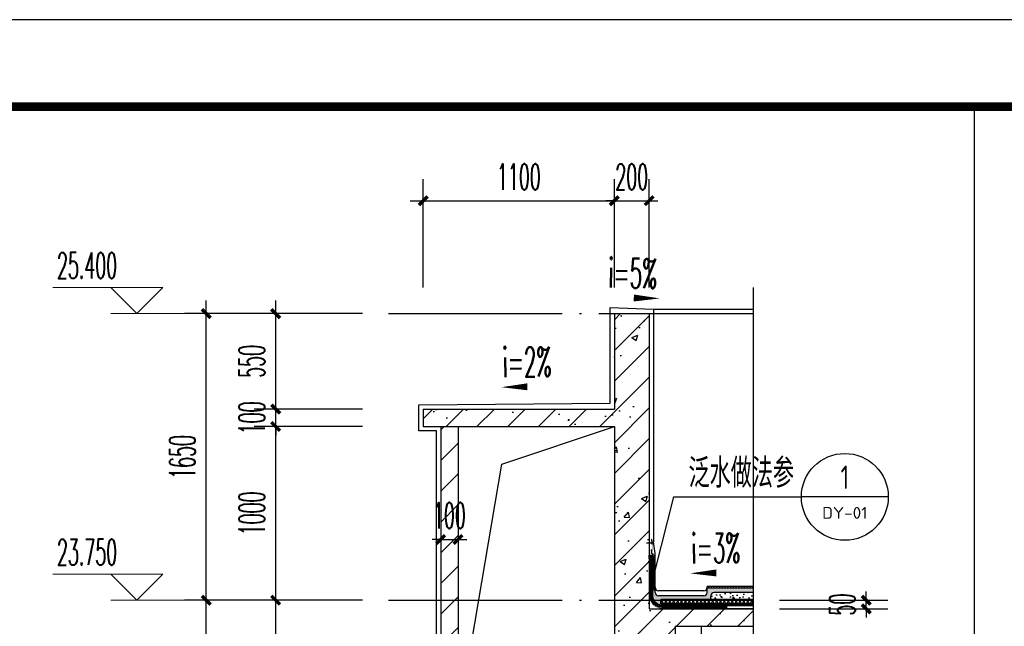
# Model space of a CAD drawing. Extents: x 1779708 to 7299578, y -1121471 to 88434.
# Tile 920 of 1056: x 6946322 to 6951991, y -947642 to -944150. Entities that reach past the tile are written whole.
import ezdxf
from ezdxf.enums import TextEntityAlignment as Align

# ---------------------------------------------------------------- set-up
doc = ezdxf.new("R2010")
doc.units = 0
doc.header["$LTSCALE"] = 1000
doc.header["$MEASUREMENT"] = 0
doc.linetypes.add('DASH', pattern=[0.35, 0.25, -0.1])
doc.linetypes.add('DOTE', pattern=[2.4200000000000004, 2, -0.2, 0.02, -0.2])
doc.layers.get('0').update_dxf_attribs({"linetype": 'CONTINUOUS'})
doc.layers.get('Defpoints').update_dxf_attribs({"linetype": 'CONTINUOUS'})
for name, color, linetype in [('AXIS', 3, 'CONTINUOUS'), ('DIM_IDEN', 3, 'CONTINUOUS'), ('DIM_SYMB', 3, 'CONTINUOUS'), ('DOTE', 1, 'DOTE'), ('PUB_HATCH', 8, 'CONTINUOUS'), ('PUB_TAB', 7, 'CONTINUOUS'), ('PUB_TEXT', 7, 'CONTINUOUS'), ('PUB_TITLE', 4, 'CONTINUOUS'), ('S_STAIR', 147, 'CONTINUOUS'), ('SURFACE', 6, 'CONTINUOUS'), ('WALL', 255, 'CONTINUOUS'), ('可见线', 6, 'CONTINUOUS'), ('填充细线', 8, 'CONTINUOUS'), ('水专业', 6, 'CONTINUOUS'), ('立面中线', 140, 'CONTINUOUS'), ('粉刷线', 213, 'CONTINUOUS')]:
    doc.layers.add(name, color=color, linetype=linetype)
doc.layers.add('DIM_ELEV', color=3, linetype='CONTINUOUS', lineweight=13)
doc.styles.add('_TCH_DIM', font='SIMPLEX.shx', dxfattribs={"width": 0.7, "bigfont": 'GBCBIG.shx'})
doc.styles.add('_TCH_DIM_T3', font='SIMPLEX.shx', dxfattribs={"width": 0.4941176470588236, "bigfont": 'GBCBIG.shx'})
doc.styles.add('_TCH_LABEL', font='COMPLEX', dxfattribs={"bigfont": 'GBCBIG'})
doc.styles.get("Standard").update_dxf_attribs({"font": 'GBENOR', "bigfont": 'GBCBIG'})
doc.dimstyles.new('_TCH_ARCH&&50', dxfattribs={"dimtxt": 148.75, "dimasz": 50, "dimexe": 125, "dimexo": 150, "dimgap": 63.12500000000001, "dimtad": 1, "dimdec": 0, "dimzin": 0, "dimdsep": 46, "dimtxsty": '_TCH_DIM_T3', "dimblk": 'ARCHTICK', "dimcen": 0.09, "dimdle": 75, "dimclrt": 7, "dimazin": 2, "dimtfac": 1, "dimtdec": 0, "dimtix": 1, "dimtmove": 2, "dimatfit": 3, "dimfxl": 250, "dimtolj": 1, "dimtzin": 0, "dimarcsym": 0})

# ---------------------------------------------------------------- blocks, each defined once
blk = doc.blocks.new('A$C3D8761CE')
at = {"layer": 'PUB_TITLE'}
blk.add_lwpolyline([(0.0004900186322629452, -0.0007429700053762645), (84100.00049001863, -0.0007429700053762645), (84100.00049001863, 59399.99925702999), (0.0004900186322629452, 59399.99925702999)], close=True, dxfattribs=at)
at = {"layer": 'PUB_TITLE', "const_width": 100}
blk.add_lwpolyline([(2500.000490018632, 999.9992570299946), (83100.00049001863, 999.9992570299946), (83100.00049001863, 58399.99925702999), (2500.000490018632, 58399.99925702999)], close=True, dxfattribs=at)
blk = doc.blocks.new('$LinePat$波浪线')
at = {"color": 0}
for centre, start, end in [((149.999993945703, -42.19181203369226), 201.6723546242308, 338.3274054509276), ((449.9994826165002, -161.4099213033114), 21.67235462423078, 158.3274054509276)]:
    blk.add_arc(centre, 161.4099213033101, start, end, dxfattribs=at)
blk = doc.blocks.new('_ArchTick')
at = {"color": 0, "linetype": 'ByBlock', "const_width": 0.4}
blk.add_lwpolyline([(-0.5, -0.5), (0.5, 0.5)], dxfattribs=at)
blk = doc.blocks.new('*D594')
at = {"layer": 'AXIS', "color": 0, "lineweight": -2, "transparency": 16777216}
for p, q in [((6947395.903896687, -951517.2855770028), (6947395.903896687, -947417.2855770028)), ((6948295.903896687, -947492.2855770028), (6947270.903896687, -947492.2855770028)), ((6948295.903896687, -951442.2855770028), (6947270.903896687, -951442.2855770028))]:
    blk.add_line(p, q, dxfattribs=at)
at = {"layer": 'Defpoints', "color": 0, "transparency": 16777216}
for p in [(6947395.903896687, -947492.2855770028), (6948445.903896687, -947492.2855770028), (6948445.903896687, -951442.2855770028)]:
    blk.add_point(p, dxfattribs=at)
at = {"layer": 'AXIS', "color": 0, "lineweight": -2, "transparency": 16777216, "xscale": 50, "yscale": 50, "zscale": 50}
for p, rotation in [((6947395.903896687, -947492.2855770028), 90), ((6947395.903896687, -951442.2855770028), 270)]:
    blk.add_blockref('_ArchTick', p, dxfattribs=dict(at, rotation=rotation))
at = {"layer": 'AXIS', "color": 7, "transparency": 16777216, "insert": (6947258.403896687, -949467.2855770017), "char_height": 148.75, "attachment_point": 5, "rotation": 90, "style": '_TCH_DIM_T3'}
blk.add_mtext('\\A1;3950', dxfattribs=at)
blk = doc.blocks.new('*D595')
at = {"layer": 'AXIS', "color": 0, "lineweight": -2, "transparency": 16777216}
for p, q in [((6947395.903896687, -947567.2855770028), (6947395.903896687, -945767.2855770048)), ((6948295.903896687, -945842.2855770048), (6947270.903896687, -945842.2855770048)), ((6948295.903896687, -947492.2855770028), (6947270.903896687, -947492.2855770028))]:
    blk.add_line(p, q, dxfattribs=at)
at = {"layer": 'Defpoints', "color": 0, "transparency": 16777216}
for p in [(6947395.903896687, -945842.2855770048), (6948445.903896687, -945842.2855770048), (6948445.903896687, -947492.2855770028)]:
    blk.add_point(p, dxfattribs=at)
at = {"layer": 'AXIS', "color": 0, "lineweight": -2, "transparency": 16777216, "xscale": 50, "yscale": 50, "zscale": 50}
for p, rotation in [((6947395.903896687, -945842.2855770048), 90), ((6947395.903896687, -947492.2855770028), 270)]:
    blk.add_blockref('_ArchTick', p, dxfattribs=dict(at, rotation=rotation))
at = {"layer": 'AXIS', "color": 7, "transparency": 16777216, "insert": (6947258.403896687, -946667.2855770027), "char_height": 148.75, "attachment_point": 5, "rotation": 90, "style": '_TCH_DIM_T3'}
blk.add_mtext('\\A1;1650', dxfattribs=at)
blk = doc.blocks.new('*D609')
at = {"layer": 'AXIS', "color": 0, "lineweight": -2, "transparency": 16777216}
for p, q in [((6948645.903896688, -945692.2855770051), (6948645.903896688, -945067.2855770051)), ((6949745.903896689, -945692.2855770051), (6949745.903896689, -945067.2855770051)), ((6948570.903896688, -945192.2855770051), (6949820.903896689, -945192.2855770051))]:
    blk.add_line(p, q, dxfattribs=at)
at = {"layer": 'Defpoints', "color": 0, "transparency": 16777216}
for p in [(6949745.903896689, -945192.2855770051), (6948645.903896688, -945842.2855770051), (6949745.903896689, -945842.2855770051)]:
    blk.add_point(p, dxfattribs=at)
at = {"layer": 'AXIS', "color": 0, "lineweight": -2, "transparency": 16777216, "xscale": 50, "yscale": 50, "zscale": 50, "rotation": 180}
blk.add_blockref('_ArchTick', (6948645.903896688, -945192.2855770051), dxfattribs=at)
at = {"layer": 'AXIS', "color": 0, "lineweight": -2, "transparency": 16777216, "xscale": 50, "yscale": 50, "zscale": 50}
blk.add_blockref('_ArchTick', (6949745.903896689, -945192.2855770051), dxfattribs=at)
at = {"layer": 'AXIS', "color": 7, "transparency": 16777216, "insert": (6949195.903896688, -945054.7855770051), "char_height": 148.75, "attachment_point": 5, "style": '_TCH_DIM_T3'}
blk.add_mtext('\\A1;1100', dxfattribs=at)
blk = doc.blocks.new('*D610')
at = {"layer": 'AXIS', "color": 0, "lineweight": -2, "transparency": 16777216}
for p, q in [((6949745.903896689, -945692.2855770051), (6949745.903896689, -945067.2855770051)), ((6949945.903896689, -945692.2855770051), (6949945.903896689, -945067.2855770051)), ((6949745.903896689, -945192.2855770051), (6949695.903896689, -945192.2855770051)), ((6949745.903896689, -945192.2855770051), (6949945.903896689, -945192.2855770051)), ((6949945.903896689, -945192.2855770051), (6949995.903896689, -945192.2855770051))]:
    blk.add_line(p, q, dxfattribs=at)
at = {"layer": 'Defpoints', "color": 0, "transparency": 16777216}
for p in [(6949945.903896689, -945192.2855770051), (6949745.903896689, -945842.2855770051), (6949945.903896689, -945842.2855770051)]:
    blk.add_point(p, dxfattribs=at)
at = {"layer": 'AXIS', "color": 0, "lineweight": -2, "transparency": 16777216, "xscale": 50, "yscale": 50, "zscale": 50}
blk.add_blockref('_ArchTick', (6949745.903896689, -945192.2855770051), dxfattribs=at)
at = {"layer": 'AXIS', "color": 0, "lineweight": -2, "transparency": 16777216, "xscale": 50, "yscale": 50, "zscale": 50, "rotation": 180}
blk.add_blockref('_ArchTick', (6949945.903896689, -945192.2855770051), dxfattribs=at)
at = {"layer": 'AXIS', "color": 7, "transparency": 16777216, "insert": (6949845.903896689, -945054.7855770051), "char_height": 148.75, "attachment_point": 5, "style": '_TCH_DIM_T3'}
blk.add_mtext('\\A1;200', dxfattribs=at)
blk = doc.blocks.new('*D614')
at = {"layer": 'AXIS', "color": 0, "lineweight": -2, "transparency": 16777216}
for p, q in [((6948745.903896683, -946642.2855770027), (6948745.903896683, -947267.2855770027)), ((6948845.903896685, -946642.2855770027), (6948845.903896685, -947267.2855770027)), ((6948745.903896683, -947142.2855770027), (6948695.903896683, -947142.2855770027)), ((6948745.903896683, -947142.2855770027), (6948845.903896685, -947142.2855770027)), ((6948845.903896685, -947142.2855770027), (6948895.903896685, -947142.2855770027))]:
    blk.add_line(p, q, dxfattribs=at)
at = {"layer": 'Defpoints', "color": 0, "transparency": 16777216}
for p in [(6948745.903896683, -946492.2855770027), (6948845.903896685, -946492.2855770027), (6948845.903896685, -947142.2855770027)]:
    blk.add_point(p, dxfattribs=at)
at = {"layer": 'AXIS', "color": 0, "lineweight": -2, "transparency": 16777216, "xscale": 50, "yscale": 50, "zscale": 50}
blk.add_blockref('_ArchTick', (6948745.903896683, -947142.2855770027), dxfattribs=at)
at = {"layer": 'AXIS', "color": 0, "lineweight": -2, "transparency": 16777216, "xscale": 50, "yscale": 50, "zscale": 50, "rotation": 180}
blk.add_blockref('_ArchTick', (6948845.903896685, -947142.2855770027), dxfattribs=at)
at = {"layer": 'AXIS', "color": 7, "transparency": 16777216, "insert": (6948795.903896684, -947004.7855770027), "char_height": 148.75, "attachment_point": 5, "style": '_TCH_DIM_T3'}
blk.add_mtext('\\A1;100', dxfattribs=at)
blk = doc.blocks.new('*D634')
at = {"layer": 'AXIS', "color": 0, "lineweight": -2, "transparency": 16777216}
for p, q in [((6951195.903896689, -947492.2855770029), (6951195.903896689, -947442.2855770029)), ((6950695.903896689, -947492.2855770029), (6951320.903896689, -947492.2855770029)), ((6951195.903896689, -947542.2855770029), (6951195.903896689, -947492.2855770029)), ((6950695.903896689, -947542.2855770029), (6951320.903896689, -947542.2855770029)), ((6951195.903896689, -947542.2855770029), (6951195.903896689, -947592.2855770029))]:
    blk.add_line(p, q, dxfattribs=at)
at = {"layer": 'Defpoints', "color": 0, "transparency": 16777216}
for p in [(6950545.903896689, -947492.2855770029), (6951195.903896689, -947492.2855770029), (6950545.903896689, -947542.2855770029)]:
    blk.add_point(p, dxfattribs=at)
at = {"layer": 'AXIS', "color": 0, "lineweight": -2, "transparency": 16777216, "xscale": 50, "yscale": 50, "zscale": 50}
for p, rotation in [((6951195.903896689, -947492.2855770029), 270), ((6951195.903896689, -947542.2855770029), 90)]:
    blk.add_blockref('_ArchTick', p, dxfattribs=dict(at, rotation=rotation))
at = {"layer": 'AXIS', "color": 7, "transparency": 16777216, "insert": (6951058.403896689, -947517.2855770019), "char_height": 148.75, "attachment_point": 5, "rotation": 90, "style": '_TCH_DIM_T3'}
blk.add_mtext('\\A1;50', dxfattribs=at)
blk = doc.blocks.new('*D674')
at = {"layer": 'AXIS', "color": 0, "lineweight": -2, "transparency": 16777216}
for p, q in [((6947795.903896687, -948367.2855770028), (6947795.903896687, -947417.285577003)), ((6948295.903896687, -947492.285577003), (6947670.903896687, -947492.285577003)), ((6948295.903896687, -948292.2855770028), (6947670.903896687, -948292.2855770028))]:
    blk.add_line(p, q, dxfattribs=at)
at = {"layer": 'Defpoints', "color": 0, "transparency": 16777216}
for p in [(6947795.903896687, -947492.285577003), (6948445.903896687, -947492.285577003), (6948445.903896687, -948292.2855770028)]:
    blk.add_point(p, dxfattribs=at)
at = {"layer": 'AXIS', "color": 0, "lineweight": -2, "transparency": 16777216, "xscale": 50, "yscale": 50, "zscale": 50}
for p, rotation in [((6947795.903896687, -947492.285577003), 90), ((6947795.903896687, -948292.2855770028), 270)]:
    blk.add_blockref('_ArchTick', p, dxfattribs=dict(at, rotation=rotation))
at = {"layer": 'AXIS', "color": 7, "transparency": 16777216, "insert": (6947658.403896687, -947892.2855770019), "char_height": 148.75, "attachment_point": 5, "rotation": 90, "style": '_TCH_DIM_T3'}
blk.add_mtext('\\A1;800', dxfattribs=at)
blk = doc.blocks.new('*D675')
at = {"layer": 'AXIS', "color": 0, "lineweight": -2, "transparency": 16777216}
for p, q in [((6947795.903896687, -947567.285577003), (6947795.903896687, -946417.2855770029)), ((6948295.903896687, -946492.2855770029), (6947670.903896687, -946492.2855770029)), ((6948295.903896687, -947492.285577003), (6947670.903896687, -947492.285577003))]:
    blk.add_line(p, q, dxfattribs=at)
at = {"layer": 'Defpoints', "color": 0, "transparency": 16777216}
for p in [(6947795.903896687, -946492.2855770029), (6948445.903896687, -946492.2855770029), (6948445.903896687, -947492.285577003)]:
    blk.add_point(p, dxfattribs=at)
at = {"layer": 'AXIS', "color": 0, "lineweight": -2, "transparency": 16777216, "xscale": 50, "yscale": 50, "zscale": 50}
for p, rotation in [((6947795.903896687, -946492.2855770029), 90), ((6947795.903896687, -947492.285577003), 270)]:
    blk.add_blockref('_ArchTick', p, dxfattribs=dict(at, rotation=rotation))
at = {"layer": 'AXIS', "color": 7, "transparency": 16777216, "insert": (6947658.403896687, -946992.285577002), "char_height": 148.75, "attachment_point": 5, "rotation": 90, "style": '_TCH_DIM_T3'}
blk.add_mtext('\\A1;1000', dxfattribs=at)
blk = doc.blocks.new('*D676')
at = {"layer": 'AXIS', "color": 0, "lineweight": -2, "transparency": 16777216}
for p, q in [((6947795.903896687, -946392.2855770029), (6947795.903896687, -946342.2855770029)), ((6948295.903896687, -946392.2855770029), (6947670.903896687, -946392.2855770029)), ((6947795.903896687, -946492.2855770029), (6947795.903896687, -946392.2855770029)), ((6948295.903896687, -946492.2855770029), (6947670.903896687, -946492.2855770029)), ((6947795.903896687, -946492.2855770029), (6947795.903896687, -946542.2855770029))]:
    blk.add_line(p, q, dxfattribs=at)
at = {"layer": 'Defpoints', "color": 0, "transparency": 16777216}
for p in [(6947795.903896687, -946392.2855770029), (6948445.903896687, -946392.2855770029), (6948445.903896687, -946492.2855770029)]:
    blk.add_point(p, dxfattribs=at)
at = {"layer": 'AXIS', "color": 0, "lineweight": -2, "transparency": 16777216, "xscale": 50, "yscale": 50, "zscale": 50}
for p, rotation in [((6947795.903896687, -946392.2855770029), 270), ((6947795.903896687, -946492.2855770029), 90)]:
    blk.add_blockref('_ArchTick', p, dxfattribs=dict(at, rotation=rotation))
at = {"layer": 'AXIS', "color": 7, "transparency": 16777216, "insert": (6947658.403896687, -946442.2855770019), "char_height": 148.75, "attachment_point": 5, "rotation": 90, "style": '_TCH_DIM_T3'}
blk.add_mtext('\\A1;100', dxfattribs=at)
blk = doc.blocks.new('*D677')
at = {"layer": 'AXIS', "color": 0, "lineweight": -2, "transparency": 16777216}
for p, q in [((6947795.903896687, -946467.2855770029), (6947795.903896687, -945767.2855770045)), ((6948295.903896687, -945842.2855770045), (6947670.903896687, -945842.2855770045)), ((6948295.903896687, -946392.2855770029), (6947670.903896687, -946392.2855770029))]:
    blk.add_line(p, q, dxfattribs=at)
at = {"layer": 'Defpoints', "color": 0, "transparency": 16777216}
for p in [(6947795.903896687, -945842.2855770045), (6948445.903896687, -945842.2855770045), (6948445.903896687, -946392.2855770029)]:
    blk.add_point(p, dxfattribs=at)
at = {"layer": 'AXIS', "color": 0, "lineweight": -2, "transparency": 16777216, "xscale": 50, "yscale": 50, "zscale": 50}
for p, rotation in [((6947795.903896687, -945842.2855770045), 90), ((6947795.903896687, -946392.2855770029), 270)]:
    blk.add_blockref('_ArchTick', p, dxfattribs=dict(at, rotation=rotation))
at = {"layer": 'AXIS', "color": 7, "transparency": 16777216, "insert": (6947658.403896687, -946117.2855770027), "char_height": 148.75, "attachment_point": 5, "rotation": 90, "style": '_TCH_DIM_T3'}
blk.add_mtext('\\A1;550', dxfattribs=at)

msp = doc.modelspace()

# ---------------------------------------------------------------- hatches: boundary and pattern name
at = {"layer": 'PUB_HATCH'}
h = msp.add_hatch(dxfattribs=at)
h.set_pattern_fill('ANSI31', color=256, angle=45.0000000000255, style=0)
h.set_pattern_definition([(90, (6950090.966236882, -947251.1792502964), (-1.5875, -7.061576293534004e-13), [])])
edge = h.paths.add_edge_path()
edge.add_line((6949945.903896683, -947251.1792502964), (6949969.705016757, -947251.1792502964))
edge.add_arc((6949950.034922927, -947251.61446632), 19.67490798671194, 1.2675065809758, 102.1202540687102)
edge.add_line((6949945.903896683, -947232.3781302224), (6949945.903896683, -947251.1792502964))
at = {"layer": 'PUB_HATCH', "ltscale": 0.5}
h = msp.add_hatch(dxfattribs=at)
h.set_pattern_fill('AR-SAND', color=256, scale=5)
h.set_pattern_definition([(37.50000000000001, (6215930.47536339, -893596.9899026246), (-0.4000078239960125, 12.23533093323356), [0, -9.652, 0, -10.795, 0, -10.31875]), (7.499999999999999, (6215930.47536339, -893596.9899026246), (11.23808207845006, 17.92062751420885), [0, -5.207000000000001, 0, -8.6995, 0, -3.33375]), (327.5, (6215922.66486339, -893596.9899026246), (19.77480925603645, 0.0359296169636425), [0, -3.175, 0, -11.43, 0, -14.9225]), (317.5, (6215922.66486339, -893596.9899026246), (19.08891131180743, 5.573233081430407), [0, -1.5875, 0, -7.492999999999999, 0, -8.5725])])
edge = h.paths.add_edge_path()
edge.add_line((6950545.903896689, -947422.2855770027), (6950545.903896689, -947447.2855770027))
edge.add_line((6950545.903896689, -947447.2855770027), (6950320.903896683, -947447.2855770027))
edge.add_arc((6950320.903896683, -947467.2855770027), 20, 90, 180)
edge.add_line((6950300.903896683, -947467.2855770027), (6950300.903896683, -947487.2855770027))
edge.add_line((6950300.903896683, -947487.2855770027), (6950013.903896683, -947487.2855770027))
edge.add_line((6950013.903896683, -947487.2855770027), (6950013.903896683, -947519.582665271))
edge.add_arc((6950018.403896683, -947469.7855770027), 50.00000000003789, 180, 264.83639290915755, ccw=False)
edge.add_line((6949968.403896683, -947469.7855770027), (6949968.403896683, -947251.1182562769))
edge.add_line((6949968.403896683, -947251.1182562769), (6949967.140270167, -947222.2855770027))
edge.add_line((6949967.140270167, -947222.2855770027), (6949980.903896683, -947222.2855770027))
edge.add_line((6949980.903896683, -947222.2855770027), (6949980.903896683, -947447.2855770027))
edge.add_arc((6950000.903896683, -947447.2855770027), 20, 180, 270)
edge.add_line((6950000.903896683, -947467.2855770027), (6950260.903896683, -947467.2855770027))
edge.add_arc((6950260.903896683, -947447.2855770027), 20, 270, 360)
edge.add_line((6950280.903896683, -947447.2855770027), (6950280.903896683, -947422.2855770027))
edge.add_line((6950280.903896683, -947422.2855770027), (6950545.903896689, -947422.2855770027))
at = {"layer": 'PUB_HATCH'}
h = msp.add_hatch(dxfattribs=at)
h.set_pattern_fill('ANSI31', color=256, scale=10, angle=45.0000000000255, style=0)
h.set_pattern_definition([(90, (6217975.28151503, -888746.9899026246), (-15.875, -7.063682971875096e-12), [])])
h.paths.add_polyline_path([(6950545.903896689, -947412.2855770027), (6950545.903896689, -947422.2855770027), (6950280.903896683, -947422.2855770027), (6950280.903896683, -947412.2855770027)])
h = msp.add_hatch(dxfattribs=at)
h.set_pattern_fill('混凝土', color=256, scale=10, style=0)
h.set_pattern_definition([(49.99999999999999, (6215930.47536339, -893596.9899026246), (71.72601826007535, -6.275213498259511), [7.5, -82.5]), (355, (6215930.47536339, -893596.9899026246), (-13.8751333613, 75.21921337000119), [6, -66]), (100.4514, (6215936.45253139, -893597.5128366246), (57.85093817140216, 68.94395420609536), [6.374018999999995, -70.11421119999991]), (46.18420000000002, (6215930.47536339, -893576.9899026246), (106.7241048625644, -16.55190143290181), [11.24999999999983, -123.7499999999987]), (96.6356, (6215939.36903789, -893578.3692333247), (93.46627055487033, 97.41178709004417), [9.561028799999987, -105.1712999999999]), (351.1842, (6215930.47536339, -893576.9899026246), (93.46619451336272, 97.41186009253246), [9, -99]), (21, (6215940.47536339, -893581.9899026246), (59.69070521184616, -40.26188906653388), [7.5, -82.5]), (326.0000000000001, (6215940.47536339, -893581.9899026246), (24.33153319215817, 72.5150045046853), [6, -66]), (71.4514, (6215945.449586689, -893585.3450632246), (84.02226285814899, 32.25304967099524), [6.374019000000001, -70.1142112]), (37.50000000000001, (6215930.47536339, -893596.9899026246), (1.215985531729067, 33.28938538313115), [0, -65.19999999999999, 0, -67, 0, -66.25]), (7.499999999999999, (6215930.47536339, -893596.9899026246), (26.30695374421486, 39.44117118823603), [0, -38.2, 0, -63.7, 0, -25.25]), (327.5, (6215908.17536339, -893596.9899026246), (53.3822436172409, -2.255487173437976), [0, -25, 0, -78, 0, -103.5]), (317.5, (6215898.17536339, -893596.9899026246), (58.31861693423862, 10.01049823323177), [0, -32.5, 0, -51.8, 0, -73.5])])
edge = h.paths.add_edge_path()
edge.add_line((6950545.903896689, -947447.2855770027), (6950545.903896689, -947487.2855770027))
edge.add_line((6950545.903896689, -947487.2855770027), (6950300.903896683, -947487.2855770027))
edge.add_line((6950300.903896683, -947487.2855770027), (6950300.903896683, -947467.2855770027))
edge.add_arc((6950320.903896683, -947467.2855770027), 20, 90, 180, ccw=False)
edge.add_line((6950320.903896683, -947447.2855770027), (6950545.903896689, -947447.2855770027))
h = msp.add_hatch(dxfattribs=at)
h.set_pattern_fill('ANSI37', color=256, scale=10, angle=2.549854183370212e-11, style=0)
h.set_pattern_definition([(45.0000000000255, (6217680.47536339, -888746.9899026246), (-11.22532015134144, 11.22532015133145), []), (135.0000000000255, (6217680.47536339, -888746.9899026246), (-11.22532015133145, -11.22532015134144), [])])
h.paths.add_polyline_path([(6950545.903896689, -947487.2855770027), (6950545.903896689, -947512.2855770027), (6950013.903896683, -947512.2855770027), (6950013.903896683, -947487.2855770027)])
at = {"layer": '填充细线'}
h = msp.add_hatch(dxfattribs=at)
h.set_pattern_fill('钢筋混凝土', color=114, scale=50)
h.set_pattern_definition([(45, (6948645.903896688, -948392.2855770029), (-88.38834764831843, 88.38834764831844), []), (49.99999999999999, (6948645.903896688, -948392.2855770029), (358.6300913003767, -31.37606749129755), [37.5, -412.5]), (355, (6948645.903896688, -948392.2855770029), (-69.3756668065, 376.0960668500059), [30, -330]), (100.4514, (6948675.789736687, -948394.900247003), (289.2546908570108, 344.7197710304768), [31.87009499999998, -350.5710559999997]), (46.18420000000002, (6948645.903896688, -948292.2855770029), (533.6205243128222, -82.75950716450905), [56.24999999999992, -618.7499999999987]), (96.6356, (6948690.372269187, -948299.182230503), (467.3313527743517, 487.0589354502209), [47.80514399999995, -525.8564999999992]), (351.1842, (6948645.903896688, -948292.2855770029), (467.3309725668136, 487.0593004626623), [45, -495]), (21, (6948695.903896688, -948317.2855770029), (298.4535260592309, -201.3094453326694), [37.5, -412.5]), (326.0000000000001, (6948695.903896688, -948317.2855770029), (121.6576659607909, 362.5750225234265), [30, -330]), (71.4514, (6948720.775013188, -948334.0613800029), (420.111314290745, 161.2652483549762), [31.870095, -350.571056]), (37.50000000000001, (6948645.903896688, -948392.2855770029), (6.079927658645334, 166.4469269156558), [0, -326, 0, -335, 0, -331.25]), (7.499999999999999, (6948645.903896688, -948392.2855770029), (131.5347687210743, 197.2058559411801), [0, -191, 0, -318.5, 0, -126.25]), (327.5, (6948534.403896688, -948392.2855770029), (266.9112180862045, -11.27743586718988), [0, -125, 0, -390, 0, -517.5]), (317.5, (6948484.403896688, -948392.2855770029), (291.5930846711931, 50.05249116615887), [0, -162.5, 0, -259, 0, -367.5])])
h.paths.add_polyline_path([(6949945.903896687, -945842.285577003), (6949745.903896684, -945842.2855770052), (6949745.903896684, -946392.2855770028), (6948645.903896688, -946392.2855770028), (6948645.903896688, -946492.2855770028), (6949745.903896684, -946492.2855770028), (6949745.903896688, -948192.2855770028), (6948745.903896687, -948192.2855770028), (6948745.903896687, -948292.2855770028), (6949445.903896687, -948292.2855770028), (6949445.903896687, -948392.2855770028), (6950095.903896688, -948392.2855770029), (6950095.903896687, -947642.2855770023), (6950545.903896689, -947642.2855770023), (6950545.903896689, -947542.2855770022), (6949945.903896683, -947542.2855770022)])
h = msp.add_hatch(dxfattribs=at)
h.set_pattern_fill('普通砖', color=114, scale=50)
h.set_pattern_definition([(45, (6948745.903896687, -948102.5299020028), (-88.38838300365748, 88.3883830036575), [])])
h.paths.add_polyline_path([(6948845.903896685, -946492.2855770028), (6948745.903896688, -946492.2855770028), (6948745.903896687, -948192.2855770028), (6948845.903896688, -948192.2855770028)])

# ---------------------------------------------------------------- linework, layer by layer
at = {"layer": 'DIM_ELEV'}
for p, q in [((6947145.903896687, -945692.2855770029), (6946512.570563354, -945692.2855770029)), ((6946995.903896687, -945842.2855770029), (6946845.903896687, -945692.2855770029)), ((6946995.903896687, -945842.2855770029), (6947145.903896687, -945692.2855770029)), ((6947795.903896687, -945842.2855770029), (6946845.903896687, -945842.2855770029)), ((6947145.903896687, -947342.2855770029), (6946512.570563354, -947342.2855770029)), ((6946995.903896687, -947492.2855770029), (6946845.903896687, -947342.2855770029)), ((6946995.903896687, -947492.2855770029), (6947145.903896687, -947342.2855770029)), ((6947795.903896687, -947492.2855770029), (6946845.903896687, -947492.2855770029))]:
    msp.add_line(p, q, dxfattribs=at)
at = {"layer": 'DIM_IDEN'}
for p, q in [((6949980.903896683, -947321.9422983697), (6950088.492370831, -946897.201108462)), ((6950088.492370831, -946897.201108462), (6950823.015986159, -946897.201108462)), ((6951323.015986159, -946897.201108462), (6950823.015986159, -946897.201108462))]:
    msp.add_line(p, q, dxfattribs=at)
msp.add_lwpolyline([(6949980.903896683, -947321.9422983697, 1), (6949980.903896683, -947321.9422983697, 1)], format="xyb", close=True, dxfattribs=at)
msp.add_circle((6951073.015986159, -946897.201108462), 250, dxfattribs=at)
at = {"layer": 'DIM_SYMB'}
msp.add_lwpolyline([(6950545.903896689, -945692.2855770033), (6950545.903896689, -958611.0355770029), (6950650.903896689, -958649.2524516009), (6950440.903896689, -958686.2811175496), (6950545.903896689, -958723.5355770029), (6950545.903896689, -971642.2855770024)], dxfattribs=at)
for points in [[(6949699.49976366, -945749.5753837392, 0, 0, 0), (6950007.96353984, -945754.7164466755, 0, 40.00000000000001, 0), (6949857.984368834, -945752.2167938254, 0, 0, 0)], [(6949403.493347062, -946260.7896334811, 0, 0, 0), (6949095.029570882, -946265.9306964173, 0, 40.00000000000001, 0), (6949245.008741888, -946263.4310435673, 0, 0, 0)], [(6950490.992317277, -947332.428280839, 0, 0, 0), (6950182.528541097, -947337.5693437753, 0, 40.00000000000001, 0), (6950332.507712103, -947335.0696909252, 0, 0, 0)]]:
    msp.add_lwpolyline(points, format="xyseb", dxfattribs=at)
at = {"layer": 'DOTE', "linetype": 'DOTE', "ltscale": 0.5}
for p, q in [((6948445.903896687, -945842.2855770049), (6950545.903896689, -945842.2855770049)), ((6948445.903896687, -947492.2855770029), (6950545.903896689, -947492.2855770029)), ((6949745.903896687, -947492.2855770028), (6949745.903896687, -972342.2855770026))]:
    msp.add_line(p, q, dxfattribs=at)
at = {"layer": 'PUB_TAB'}
msp.add_line((6951819.166365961, -973350.199567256), (6951819.166365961, -944650.199567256), dxfattribs=at)
at = {"layer": 'S_STAIR'}
msp.add_line((6949945.903896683, -947251.1792502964), (6949969.705016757, -947251.1792502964), dxfattribs=at)
msp.add_line((6949945.903896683, -947251.1792502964), (6949969.705016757, -947251.1792502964), dxfattribs=at)
msp.add_line((6949945.903896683, -947251.1792502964), (6949969.705016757, -947251.1792502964), dxfattribs=at)
msp.add_line((6949945.903896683, -947251.1792502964), (6949969.705016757, -947251.1792502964), dxfattribs=at)
msp.add_line((6949945.903896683, -947251.1792502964), (6949969.705016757, -947251.1792502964), dxfattribs=at)
msp.add_line((6949945.903896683, -947251.1792502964), (6949969.705016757, -947251.1792502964), dxfattribs=at)
msp.add_line((6949945.903896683, -947251.1792502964), (6949969.705016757, -947251.1792502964), dxfattribs=at)
msp.add_line((6949945.903896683, -947251.1792502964), (6949969.705016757, -947251.1792502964), dxfattribs=at)
msp.add_line((6949945.903896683, -947251.1792502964), (6949969.705016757, -947251.1792502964), dxfattribs=at)
msp.add_line((6949945.903896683, -947251.1792502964), (6949969.705016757, -947251.1792502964), dxfattribs=at)
msp.add_line((6949945.903896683, -947251.1792502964), (6949969.705016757, -947251.1792502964), dxfattribs=at)
msp.add_line((6949945.903896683, -947251.1792502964), (6949969.705016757, -947251.1792502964), dxfattribs=at)
msp.add_line((6949945.903896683, -947251.1792502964), (6949969.705016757, -947251.1792502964), dxfattribs=at)
msp.add_line((6949945.903896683, -947251.1792502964), (6949969.705016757, -947251.1792502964), dxfattribs=at)
msp.add_line((6949945.903896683, -947251.1792502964), (6949969.705016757, -947251.1792502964), dxfattribs=at)
msp.add_line((6949945.903896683, -947251.1792502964), (6949969.705016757, -947251.1792502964), dxfattribs=at)
for points in [[(6949966.90825526, -947163.4107638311), (6949931.90825526, -947163.4107638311)], [(6949966.90825526, -947163.4107638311), (6949931.90825526, -947163.4107638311)], [(6949966.90825526, -947163.4107638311), (6949931.90825526, -947163.4107638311)], [(6949966.90825526, -947163.4107638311), (6949931.90825526, -947163.4107638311)], [(6949966.90825526, -947163.4107638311), (6949931.90825526, -947163.4107638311)], [(6949966.90825526, -947163.4107638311), (6949931.90825526, -947163.4107638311)], [(6949966.90825526, -947163.4107638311), (6949931.90825526, -947163.4107638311)], [(6949966.90825526, -947163.4107638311), (6949931.90825526, -947163.4107638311)], [(6949966.90825526, -947163.4107638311), (6949931.90825526, -947163.4107638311)], [(6949966.90825526, -947163.4107638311), (6949931.90825526, -947163.4107638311)], [(6949966.90825526, -947163.4107638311), (6949931.90825526, -947163.4107638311)], [(6949966.90825526, -947163.4107638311), (6949931.90825526, -947163.4107638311)], [(6949966.90825526, -947163.4107638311), (6949931.90825526, -947163.4107638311)], [(6949966.90825526, -947163.4107638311), (6949931.90825526, -947163.4107638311)], [(6949966.90825526, -947163.4107638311), (6949931.90825526, -947163.4107638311)], [(6949966.90825526, -947163.4107638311), (6949931.90825526, -947163.4107638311)], [(6949970.430015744, -947271.9273556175), (6949940.430015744, -947271.9273556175)], [(6949970.430015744, -947271.9273556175), (6949940.430015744, -947271.9273556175)], [(6949970.430015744, -947271.9273556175), (6949940.430015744, -947271.9273556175)], [(6949970.430015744, -947271.9273556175), (6949940.430015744, -947271.9273556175)], [(6949970.430015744, -947271.9273556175), (6949940.430015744, -947271.9273556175)], [(6949970.430015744, -947271.9273556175), (6949940.430015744, -947271.9273556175)], [(6949970.430015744, -947271.9273556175), (6949940.430015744, -947271.9273556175)], [(6949970.430015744, -947271.9273556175), (6949940.430015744, -947271.9273556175)], [(6949970.430015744, -947271.9273556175), (6949940.430015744, -947271.9273556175)], [(6949970.430015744, -947271.9273556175), (6949940.430015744, -947271.9273556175)], [(6949970.430015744, -947271.9273556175), (6949940.430015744, -947271.9273556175)], [(6949970.430015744, -947271.9273556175), (6949940.430015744, -947271.9273556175)], [(6949970.430015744, -947271.9273556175), (6949940.430015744, -947271.9273556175)], [(6949970.430015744, -947271.9273556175), (6949940.430015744, -947271.9273556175)], [(6949970.430015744, -947271.9273556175), (6949940.430015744, -947271.9273556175)], [(6949970.430015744, -947271.9273556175), (6949940.430015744, -947271.9273556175)]]:
    msp.add_lwpolyline(points, dxfattribs=at)
at = {"layer": 'SURFACE'}
for p, q in [((6949980.903896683, -947447.2855770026), (6949980.903896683, -947222.2855770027)), ((6949980.903896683, -947412.3465710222), (6949980.903896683, -947222.3465710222)), ((6950260.903896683, -947437.2855770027), (6950000.903896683, -947437.2855770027)), ((6950545.903896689, -947412.2855770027), (6950280.903896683, -947412.2855770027)), ((6950280.903896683, -947447.2855770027), (6950280.903896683, -947412.2855770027)), ((6950545.903896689, -947422.2855770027), (6950280.903896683, -947422.2855770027)), ((6950545.903896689, -947447.2855770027), (6950320.903896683, -947447.2855770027)), ((6950260.903896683, -947467.2855770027), (6950000.903896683, -947467.2855770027)), ((6950013.903896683, -947512.2855770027), (6950013.903896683, -947487.2855770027)), ((6950545.903896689, -947487.2855770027), (6950013.903896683, -947487.2855770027)), ((6950545.903896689, -947512.2855770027), (6950013.903896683, -947512.2855770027)), ((6950300.903896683, -947487.2855770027), (6950300.903896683, -947467.2855770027))]:
    msp.add_line(p, q, dxfattribs=at)
at = {"layer": 'SURFACE', "color": 1, "const_width": 2}
msp.add_lwpolyline([(6949963.878641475, -947154.1322595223), (6949963.878641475, -947221.8291735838, -0.2673608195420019), (6949977.126102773, -947243.215544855), (6949977.126102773, -947289.7224517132)], format="xyb", dxfattribs=at)
at = {"layer": 'SURFACE', "const_width": 0.9999999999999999}
for points in [[(6949966.90825526, -947156.4107638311), (6949966.90825526, -947170.4107638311)], [(6949970.430015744, -947264.9273556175), (6949970.430015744, -947278.9273556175)]]:
    msp.add_lwpolyline(points, dxfattribs=at)
at = {"layer": 'SURFACE', "color": 1}
msp.add_arc((6949950.903896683, -947251.1792502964), 18.80112007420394, 0, 90, dxfattribs=at)
at = {"layer": 'SURFACE'}
for centre, start, end in [((6950000.903896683, -947417.2855770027), 180, 270), ((6950000.903896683, -947447.2855770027), 180, 270), ((6950260.903896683, -947417.2855770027), 270, 0), ((6950260.903896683, -947447.2855770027), 270, 0), ((6950320.903896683, -947467.2855770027), 90, 180)]:
    msp.add_arc(centre, 20, start, end, dxfattribs=at)
at = {"layer": 'WALL'}
for p, q in [((6949745.903896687, -945842.2855770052), (6949945.903896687, -945842.285577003)), ((6949745.903896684, -945842.2855770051), (6949745.903896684, -946392.2855770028)), ((6949945.903896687, -945842.285577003), (6949945.903896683, -947542.2855770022)), ((6948645.903896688, -946392.2855770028), (6949745.903896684, -946392.2855770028)), ((6948645.903896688, -946392.2855770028), (6948645.903896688, -946492.2855770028)), ((6948645.903896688, -946492.2855770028), (6949745.903896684, -946492.2855770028)), ((6948745.903896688, -946492.2855770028), (6948745.903896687, -948292.2855770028)), ((6948845.903896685, -946492.2855770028), (6948845.903896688, -948192.2855770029)), ((6949745.903896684, -946492.2855770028), (6949745.903896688, -948192.2855770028)), ((6949945.903896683, -947542.2855770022), (6950545.903896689, -947542.2855770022)), ((6950095.903896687, -947642.2855770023), (6950545.903896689, -947642.2855770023)), ((6950095.903896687, -947642.2855770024), (6950095.903896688, -948392.2855770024))]:
    msp.add_line(p, q, dxfattribs=at)
at = {"layer": '填充细线', "color": 114}
msp.add_lwpolyline([(6948845.903896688, -948192.2855770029), (6949097.215964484, -946708.1037491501), (6949745.903896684, -946492.2855770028)], dxfattribs=at)
at = {"layer": '水专业', "linetype": 'DASH', "ltscale": 0.2}
for points, const_width in [([(6950545.903896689, -947538.3465710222), (6950018.403896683, -947538.3465710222, -0.4142135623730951), (6949949.903896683, -947469.8465710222), (6949949.903896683, -947251.1792502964)], 2), ([(6950395.903896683, -947531.3465710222), (6950018.403896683, -947531.3465710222, -0.4142135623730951), (6949956.903896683, -947469.8465710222), (6949956.903896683, -947251.1792502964)], 5.000000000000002), ([(6950545.903896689, -947522.3465710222), (6950018.403896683, -947522.3465710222, -0.4142135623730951), (6949965.903896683, -947469.8465710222), (6949965.903896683, -947251.1792502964)], 5.000000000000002)]:
    msp.add_lwpolyline(points, format="xyb", dxfattribs=dict(at, const_width=const_width))
at = {"layer": '水专业'}
for points in [[(6950395.903896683, -947533.8465710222), (6950018.403896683, -947533.8465710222, -0.4142135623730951), (6949954.403896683, -947469.8465710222), (6949954.403896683, -947251.1792502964)], [(6950395.903896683, -947528.8465710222), (6950018.403896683, -947528.8465710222, -0.4142135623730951), (6949959.403896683, -947469.8465710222), (6949959.403896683, -947251.1792502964)], [(6950545.903896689, -947524.8465710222), (6950018.403896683, -947524.8465710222, -0.4142135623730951), (6949963.403896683, -947469.8465710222), (6949963.403896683, -947251.1792502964)], [(6950545.903896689, -947519.8465710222), (6950018.403896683, -947519.8465710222, -0.4142135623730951), (6949968.403896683, -947469.8465710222), (6949968.403896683, -947251.1792502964)]]:
    msp.add_lwpolyline(points, format="xyb", dxfattribs=at)
at = {"layer": '立面中线'}
msp.add_line((6950245.903896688, -947642.2855770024), (6950245.903896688, -951442.2855770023), dxfattribs=at)
at = {"layer": '粉刷线'}
for p, q in [((6949970.903896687, -945817.2855770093), (6950545.903896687, -945817.2855770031)), ((6949980.903896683, -947222.2855770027), (6949970.903896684, -947155.6189103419))]:
    msp.add_line(p, q, dxfattribs=at)
msp.add_lwpolyline([(6949820.903896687, -948417.2855770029), (6949420.903896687, -948417.2855770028), (6949420.903896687, -948317.2855770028), (6948720.903896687, -948317.2855770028), (6948720.903896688, -946517.2855770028), (6948620.903896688, -946517.2855770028), (6948620.903896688, -946367.2855770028), (6949720.903896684, -946357.2855770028), (6949720.903896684, -945807.2855770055), (6949970.903896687, -945817.2855770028), (6949970.903896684, -947155.618910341)], dxfattribs=at)

# ---------------------------------------------------------------- block references
at = {"layer": 'SURFACE', "yscale": 0.02455774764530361, "zscale": 0.02455774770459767}
for p, xscale, rotation in [((6949963.764522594, -947155.6569192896), 0.02552970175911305, 268.2927737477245), ((6949964.220906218, -947140.3459119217), 0.02552970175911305, 268.2927737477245), ((6949962.395371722, -947201.5899414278), 0.02552970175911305, 268.2927737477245), ((6949961.673515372, -947216.4293257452), 0.02552970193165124, 296.7020469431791), ((6949968.556558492, -947230.1135849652), 0.02552970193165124, 296.7020469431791), ((6949975.706180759, -947260.2390222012), 0.02552970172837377, 270), ((6949975.706180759, -947267.3721390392), 0.02552970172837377, 270), ((6949975.706180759, -947275.5568298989), 0.02552970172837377, 270), ((6949975.706180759, -947282.6899467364), 0.02552970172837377, 270), ((6949975.70621161, -947244.9212145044), 0.02552970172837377, 270), ((6949975.706180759, -947298.0077544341), 0.02552970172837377, 270), ((6949975.706180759, -947313.3255621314), 0.02552970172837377, 270), ((6949975.706180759, -947328.643369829), 0.02552970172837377, 270), ((6949975.706180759, -947343.9611775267), 0.02552970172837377, 270), ((6949975.706149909, -947359.2789852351), 0.02552970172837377, 270), ((6949975.706149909, -947374.5967929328), 0.02552970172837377, 270), ((6949975.706180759, -947389.914600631), 0.02552970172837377, 270), ((6949975.706180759, -947405.2324083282), 0.02552970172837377, 270), ((6949975.70621161, -947420.5502160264), 0.02552970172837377, 270)]:
    msp.add_blockref('$LinePat$波浪线', p, dxfattribs=dict(at, xscale=xscale, rotation=rotation))
at = {"layer": '可见线', "xscale": 0.5, "yscale": 0.5, "zscale": 0.5}
msp.add_blockref('A$C3D8761CE', (6938569.166120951, -973850.1991957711), dxfattribs=at)

# ---------------------------------------------------------------- texts
at = {"layer": 'PUB_TEXT', "color": 7, "style": '_TCH_DIM', "width": 0.4941176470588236}
for s, p in [('25.400', (6946536.370563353, -945639.7855770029)), ('23.750', (6946536.370563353, -947289.7855770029))]:
    msp.add_text(s, height=148.75, dxfattribs=at).set_placement(p)
for s, rotation, p in [('i=5%', 359.0451587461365, (6949710.704848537, -945692.5541912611)), ('i=2%', 0.9548412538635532, (6949104.328253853, -946208.5677744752)), ('i=3%', 0.9548412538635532, (6950191.827224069, -947280.2064218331))]:
    msp.add_text(s, height=170, rotation=rotation, dxfattribs=at).set_placement(p)
at = {"layer": 'PUB_TEXT', "color": 7, "style": '_TCH_LABEL'}
msp.add_text('泛水做法参', height=168.7943262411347, dxfattribs=at).set_placement((6950172.90960318, -946844.701108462))
at = {"layer": 'PUB_TEXT', "color": 7}
for s, height, width, p, p2 in [('1', 134.5064658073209, 0.9959239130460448, (6951048.344283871, -946851.4918405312), (6951097.687688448, -946851.4918405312)), ('DY-01', 67.28929359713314, 1.078503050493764, (6950942.55027162, -947022.8776246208), (6951203.481700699, -947022.8776246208))]:
    msp.add_text(s, height=height, dxfattribs=dict(at, width=width)).set_placement(p, p2, align=Align.FIT)

# ---------------------------------------------------------------- dimensions: what is measured, and where the dimension line sits
at = {"layer": 'AXIS'}
for p1, p2, distance, picture, middle in [((6948645.903896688, -945842.2855770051), (6949745.903896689, -945842.2855770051), 650, '*D609', (6949195.903896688, -945054.7855770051)), ((6949745.903896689, -945842.2855770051), (6949945.903896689, -945842.2855770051), 650, '*D610', (6949845.903896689, -945054.7855770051)), ((6948445.903896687, -947492.2855770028), (6948445.903896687, -945842.2855770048), 1050, '*D595', (6947258.403896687, -946667.2855770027)), ((6948445.903896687, -946392.2855770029), (6948445.903896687, -945842.2855770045), 650, '*D677', (6947658.403896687, -946117.2855770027)), ((6948445.903896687, -946492.2855770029), (6948445.903896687, -946392.2855770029), 650, '*D676', (6947658.403896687, -946442.2855770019)), ((6948445.903896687, -947492.285577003), (6948445.903896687, -946492.2855770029), 650, '*D675', (6947658.403896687, -946992.285577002)), ((6948745.903896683, -946492.2855770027), (6948845.903896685, -946492.2855770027), -650, '*D614', (6948795.903896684, -947004.7855770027)), ((6950545.903896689, -947542.2855770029), (6950545.903896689, -947492.2855770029), -650, '*D634', (6951058.403896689, -947517.2855770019)), ((6948445.903896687, -951442.2855770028), (6948445.903896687, -947492.2855770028), 1050, '*D594', (6947258.403896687, -949467.2855770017)), ((6948445.903896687, -948292.2855770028), (6948445.903896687, -947492.285577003), 650, '*D674', (6947658.403896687, -947892.2855770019))]:
    dim = msp.add_aligned_dim(p1=p1, p2=p2, distance=distance, dimstyle='_TCH_ARCH&&50', dxfattribs=at)
    dim.commit()
    dim.dimension.update_dxf_attribs({"geometry": picture, "text_midpoint": middle})

doc.saveas('drawing.dxf')
